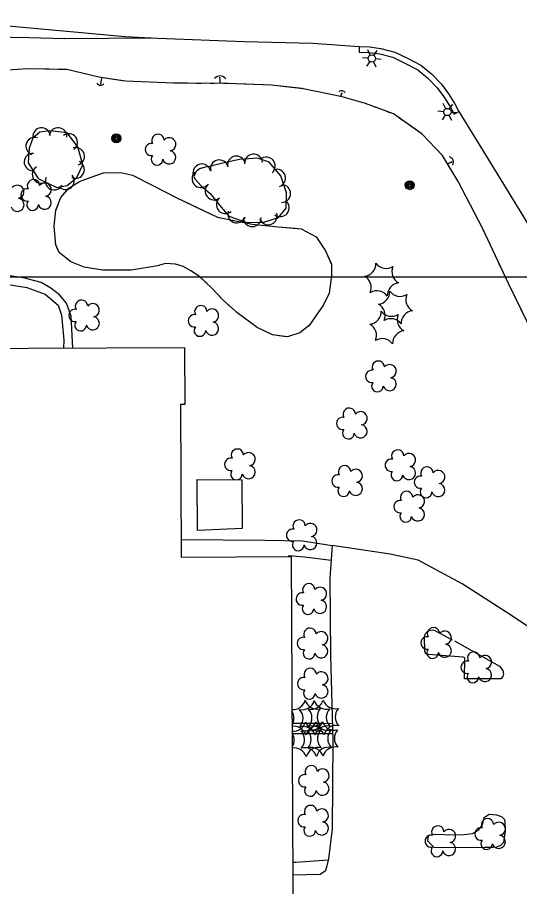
# Model space of a CAD drawing. Extents: x 353423 to 364002, y 127000 to 201942.
# Drawn here: x 362135.2 to 362360.9, y 147726 to 148116.6 of the extents above; entities that cross this region are included whole.
import ezdxf

# ---------------------------------------------------------------- set-up
doc = ezdxf.new("R2010")
doc.units = 0
for name, color, linetype in [('E_DTM_SlopeBottom', 7, 'Continuous'), ('E_DTM_SlopeTop', 7, 'Continuous'), ('E_FEN_Generic', 7, 'Continuous'), ('E_LAND_BrushLine', 7, 'Continuous'), ('E_LAND_TreeLine', 7, 'Continuous'), ('E_MISCPROP', 7, 'Continuous'), ('E_STRUCT_WingWall', 7, 'Continuous'), ('E_WTR_FlowLine', 7, 'Continuous')]:
    doc.layers.add(name, color=color, linetype=linetype)

msp = doc.modelspace()

# ---------------------------------------------------------------- linework, layer by layer
at = {"layer": 'E_DTM_SlopeBottom'}
for centre, radius, start, end in [((362226.28, 148087.13), 3.21, 34.8591, 141.0987), ((362172.64, 148088.12), 1.97, 211.484, 317.7235), ((362280.96, 148081.95), 1.72, 27.119, 133.3585), ((362328.68, 148051.52), 2.49, 330.877, 77.1165)]:
    msp.add_arc(centre, radius, start, end, dxfattribs=at)
at = {"layer": 'E_DTM_SlopeTop'}
for points in [[(361682.88, 148099.05), (361712.14, 148102.58), (361742.28, 148105.71), (361777.69, 148109.25), (361809.54, 148112.48), (361829.93, 148114.79), (361883.39, 148114.96), (361928.98, 148115.32), (361984.6, 148115.61), (362032.82, 148115.83), (362090.83, 148116.64), (362099.73, 148115.67), (362162.38, 148109.94), (362183.51, 148108.02), (362198.36, 148107.3), (362237.03, 148105.86), (362268.01, 148105.01), (362288.77, 148103.49)], [(361734.28, 148104.88), (361787.23, 148105.2), (361840.19, 148106.16), (361893.57, 148106.35), (361930.64, 148106.23), (361986.47, 148106.58), (362030.24, 148107.44), (362100.24, 148108.29), (362140.47, 148107.61), (362156.41, 148107.08), (362196.06, 148107.41)], [(362288.77, 148103.49), (362288.73, 148100.99), (362293.15, 148100.92), (362298.01, 148100.24), (362303.89, 148098.7), (362309.64, 148095.97), (362315.15, 148093.01), (362319.54, 148089.43), (362323.89, 148084.94), (362326.86, 148080.92), (362329.66, 148076.53), (362331.42, 148073.17), (362333.64, 148074.33)], [(362288.77, 148103.49), (362293.35, 148103.42), (362298.5, 148102.7), (362304.75, 148101.06), (362310.77, 148098.2), (362316.54, 148095.1), (362321.24, 148091.27), (362325.81, 148086.56), (362328.92, 148082.33), (362331.83, 148077.79), (362333.64, 148074.33)], [(362333.64, 148074.33), (362346.81, 148052.99), (362362.68, 148027.02), (362379.17, 147999.47), (362391.87, 147978.01), (362400.53, 147961.2), (362414.01, 147933.19), (362427.67, 147903.39), (362441.45, 147873.89), (362458.68, 147836.3), (362473.27, 147804.2), (362491.88, 147763.56), (362508.65, 147726.43), (362514.51, 147713.51)]]:
    msp.add_lwpolyline(points, dxfattribs=at)
at = {"layer": 'E_FEN_Generic'}
for points in [[(362149.74, 148065.59), (362145.29, 148065.09), (362142.07, 148062.41), (362140.43, 148057.93), (362140.1, 148051.29), (362144.56, 148044.18), (362152.86, 148040.21), (362157.56, 148041.1), (362161.92, 148044.73), (362164.64, 148050.31), (362162.29, 148058.5), (362157.58, 148064.82), (362149.74, 148065.59)], [(362221.53, 148049.58), (362219.6, 148049.27), (362217.03, 148048.66), (362215.46, 148047.41), (362214.47, 148045.17), (362214.94, 148044.07), (362217.76, 148040.9), (362221.79, 148037.43), (362225.99, 148032.32), (362230.23, 148027.29), (362238.24, 148024.52), (362245.86, 148024.59), (362252.5, 148026.74), (362255.9, 148030.91), (362256.05, 148037.84), (362253.51, 148045.51), (362248.38, 148051.53), (362243.05, 148053.42), (362235, 148052.76), (362228.64, 148051.43), (362221.53, 148049.58)]]:
    msp.add_lwpolyline(points, dxfattribs=at)
for centre, radius, start, end in [((362146.06, 148063.11), 3.93, 6.3973, 186.382), ((362153.45, 148063.16), 3.93, 354.3897, 174.3744), ((362142.93, 148058.76), 3.93, 69.8522, 249.8369), ((362158.27, 148060.45), 3.93, 306.7641, 126.7488), ((362198.35, 148061.39), 2.78, 2.305, 210.078), ((362203.42, 148059.62), 2.97, 279.3341, 140.568), ((362195.42, 148057.27), 2.78, 78.982, 279.993), ((362142.18, 148051.62), 3.93, 87.1874, 267.1721), ((362161.39, 148054.19), 3.93, 285.9882, 105.9728), ((362203.4, 148053.76), 2.97, 196.9849, 79.9582), ((362241.3, 148051.18), 4, 4.6641, 184.6488), ((362161.37, 148048.3), 3.93, 244.0613, 64.046), ((362197.95, 148052.91), 2.61, 141.6901, 359.6227), ((362218.09, 148046.76), 4, 13.2482, 193.2329), ((362225.92, 148048.56), 4, 14.5449, 194.5296), ((362233.62, 148050.33), 4, 11.9022, 191.8869), ((362247.06, 148049.86), 4, 310.4691, 130.4538), ((362145.8, 148046.09), 3.93, 122.1202, 302.1048), ((362217.66, 148044.16), 4, 131.6882, 311.6729), ((362251.68, 148044.38), 4, 288.2947, 108.2793), ((362142.41, 148041.01), 2.78, 2.305, 210.078), ((362151.68, 148043.05), 3.93, 154.3925, 334.3772), ((362156.85, 148043.19), 3.93, 219.7252, 39.7099), ((362135.2, 148038.28), 2.97, 279.3341, 140.568), ((362139.47, 148036.88), 2.78, 78.982, 279.993), ((362147.48, 148039.23), 2.97, 279.3341, 140.568), ((362223.53, 148038.62), 4, 129.3866, 309.3713), ((362253.95, 148037.47), 4, 268.7763, 88.761), ((362135.19, 148032.42), 2.97, 196.9849, 79.9582), ((362147.46, 148033.37), 2.97, 196.9849, 79.9582), ((362228.6, 148032.47), 4, 130.2149, 310.1995), ((362142.01, 148032.52), 2.61, 141.6901, 359.6227), ((362253.34, 148031.08), 4, 230.8606, 50.8453), ((362233.74, 148028.29), 4, 160.8734, 340.858), ((362247.96, 148027.47), 4, 197.9236, 17.9083), ((362240.73, 148026.63), 4, 180.5338, 0.5185), ((362290.6, 148005.99), 5.72, 276.1217, 1.8867), ((362300.94, 148009.55), 5.72, 216.1217, 301.8867), ((362309.2, 148002.38), 5.72, 156.1218, 241.8867), ((362288.51, 147995.25), 5.72, 336.1217, 61.8867), ((362307.12, 147991.64), 5.72, 96.1218, 181.8867), ((362296.77, 147988.07), 5.72, 36.1218, 121.8867), ((362296.81, 147993.45), 5.72, 276.1217, 1.8867), ((362307.16, 147997.01), 5.72, 216.1217, 301.8867), ((362163.99, 147986.84), 2.78, 2.305, 210.078), ((362315.42, 147989.83), 5.72, 156.1218, 241.8867), ((362161.05, 147982.71), 2.78, 78.982, 279.993), ((362169.06, 147985.06), 2.97, 279.3341, 140.568), ((362217.61, 147984.42), 2.78, 2.305, 210.078), ((362222.68, 147982.64), 2.97, 279.3341, 140.568), ((362292.99, 147984.47), 5.72, 276.1217, 1.8867), ((362294.72, 147982.71), 5.72, 336.1217, 61.8867), ((362303.34, 147988.03), 5.72, 216.1217, 301.8867), ((362313.33, 147979.09), 5.72, 96.1218, 181.8867), ((362169.04, 147979.21), 2.97, 196.9849, 79.9582), ((362214.68, 147980.29), 2.78, 78.982, 279.993), ((362302.98, 147975.53), 5.72, 36.1218, 121.8867), ((362311.6, 147980.85), 5.72, 156.1218, 241.8867), ((362163.58, 147978.35), 2.61, 141.6901, 359.6227), ((362217.21, 147975.93), 2.61, 141.6901, 359.6227), ((362222.66, 147976.78), 2.97, 196.9849, 79.9582), ((362290.9, 147973.73), 5.72, 336.1217, 61.8867), ((362309.51, 147970.11), 5.72, 96.1218, 181.8867), ((362299.16, 147966.55), 5.72, 36.1218, 121.8867), ((362297.4, 147959.45), 2.78, 2.305, 210.078), ((362294.46, 147955.32), 2.78, 78.982, 279.993), ((362302.47, 147957.67), 2.97, 279.3341, 140.568), ((362302.45, 147951.82), 2.97, 196.9849, 79.9582), ((362297, 147950.96), 2.61, 141.6901, 359.6227), ((362284.34, 147938.3), 2.78, 2.305, 210.078), ((362289.41, 147936.52), 2.97, 279.3341, 140.568), ((362281.4, 147934.17), 2.78, 78.982, 279.993), ((362289.39, 147930.67), 2.97, 196.9849, 79.9582), ((362283.93, 147929.82), 2.61, 141.6901, 359.6227), ((362234.05, 147919.91), 2.78, 2.305, 210.078), ((362306.11, 147919.5), 2.78, 2.305, 210.078), ((362231.11, 147915.78), 2.78, 78.982, 279.993), ((362239.12, 147918.13), 2.97, 279.3341, 140.568), ((362303.18, 147915.38), 2.78, 78.982, 279.993), ((362311.18, 147917.72), 2.97, 279.3341, 140.568), ((362239.1, 147912.28), 2.97, 196.9849, 79.9582), ((362282.21, 147912.43), 2.78, 2.305, 210.078), ((362311.16, 147911.87), 2.97, 196.9849, 79.9582), ((362319.24, 147911.91), 2.78, 2.305, 210.078), ((362233.65, 147911.42), 2.61, 141.6901, 359.6227), ((362279.28, 147908.3), 2.78, 78.982, 279.993), ((362287.28, 147910.65), 2.97, 279.3341, 140.568), ((362305.71, 147911.02), 2.61, 141.6901, 359.6227), ((362316.3, 147907.79), 2.78, 78.982, 279.993), ((362324.31, 147910.14), 2.97, 279.3341, 140.568), ((362287.26, 147904.8), 2.97, 196.9849, 79.9582), ((362324.29, 147904.28), 2.97, 196.9849, 79.9582), ((362281.81, 147903.94), 2.61, 141.6901, 359.6227), ((362310.12, 147900.92), 2.78, 2.305, 210.078), ((362318.84, 147903.43), 2.61, 141.6901, 359.6227), ((362307.18, 147896.79), 2.78, 78.982, 279.993), ((362315.19, 147899.14), 2.97, 279.3341, 140.568), ((362315.17, 147893.29), 2.97, 196.9849, 79.9582), ((362261.78, 147888.09), 2.78, 2.305, 210.078), ((362309.71, 147892.43), 2.61, 141.6901, 359.6227), ((362258.85, 147883.96), 2.78, 78.982, 279.993), ((362266.85, 147886.31), 2.97, 279.3341, 140.568), ((362266.83, 147880.45), 2.97, 196.9849, 79.9582), ((362261.38, 147879.6), 2.61, 141.6901, 359.6227), ((362266.15, 147859.41), 2.78, 2.305, 210.078), ((362271.22, 147857.63), 2.97, 279.3341, 140.568), ((362263.21, 147855.28), 2.78, 78.982, 279.993), ((362265.75, 147850.92), 2.61, 141.6901, 359.6227), ((362271.2, 147851.77), 2.97, 196.9849, 79.9582), ((362266.66, 147839.45), 2.78, 2.305, 210.078), ((362271.73, 147837.68), 2.97, 279.3341, 140.568), ((362322.18, 147839.67), 2.78, 2.305, 210.078), ((362327.25, 147837.89), 2.97, 279.3341, 140.568), ((362263.73, 147835.33), 2.78, 78.982, 279.993), ((362319.24, 147835.55), 2.78, 78.982, 279.993), ((362266.26, 147830.97), 2.61, 141.6901, 359.6227), ((362271.72, 147831.82), 2.97, 196.9849, 79.9582), ((362321.77, 147831.19), 2.61, 141.6901, 359.6227), ((362327.23, 147832.04), 2.97, 196.9849, 79.9582), ((362340.25, 147828.75), 2.78, 2.305, 210.078), ((362345.32, 147826.98), 2.97, 279.3341, 140.568), ((362337.31, 147824.63), 2.78, 78.982, 279.993), ((362266.77, 147821.37), 2.78, 2.305, 210.078), ((362271.84, 147819.6), 2.97, 279.3341, 140.568), ((362339.85, 147820.27), 2.61, 141.6901, 359.6227), ((362345.3, 147821.12), 2.97, 196.9849, 79.9582), ((362263.83, 147817.25), 2.78, 78.982, 279.993), ((362271.82, 147813.74), 2.97, 196.9849, 79.9582), ((362266.37, 147812.89), 2.61, 141.6901, 359.6227), ((362259.03, 147811.32), 5.72, 265.3148, 344.1), ((362263.11, 147811.25), 5.72, 258.3351, 344.1), ((362269.97, 147811.56), 5.72, 198.3351, 284.1), ((362267.12, 147811.46), 5.72, 258.3351, 344.1), ((362274.05, 147811.48), 5.72, 198.3351, 284.1), ((362278.06, 147811.7), 5.72, 198.3351, 284.1), ((362253.77, 147801.73), 5.72, 327.6035, 32.9359), ((362257.84, 147801.66), 5.72, 318.3351, 44.1), ((362261.86, 147801.87), 5.72, 318.3351, 44.1), ((362275.64, 147802.2), 5.72, 138.3351, 224.1), ((362279.72, 147802.13), 5.72, 138.3351, 224.1), ((362283.73, 147802.34), 5.72, 138.3351, 224.1), ((362259.44, 147792.37), 5.72, 18.3351, 98.3881), ((362259.14, 147801.58), 5.72, 264.7201, 344.1), ((362263.51, 147792.3), 5.72, 18.3351, 104.1), ((362263.76, 147801.72), 5.72, 258.3351, 344.1), ((362270.08, 147801.82), 5.72, 198.3351, 284.1), ((362270.37, 147792.61), 5.72, 78.3351, 164.1), ((362266.73, 147801.78), 5.72, 258.3351, 344.1), ((362267.53, 147792.51), 5.72, 18.3351, 104.1), ((362274.45, 147792.54), 5.72, 78.3351, 164.1), ((362274.7, 147801.95), 5.72, 198.3351, 284.1), ((362277.67, 147802.02), 5.72, 198.3351, 284.1), ((362278.46, 147792.75), 5.72, 78.3351, 164.1), ((362253.87, 147791.99), 5.72, 326.5223, 34.0171), ((362258.49, 147792.13), 5.72, 318.3351, 44.1), ((362261.46, 147792.19), 5.72, 318.3351, 44.1), ((362275.75, 147792.46), 5.72, 138.3351, 224.1), ((362280.37, 147792.59), 5.72, 138.3351, 224.1), ((362283.34, 147792.66), 5.72, 138.3351, 224.1), ((362259.54, 147782.64), 5.72, 18.3351, 98.9867), ((362264.16, 147782.77), 5.72, 18.3351, 104.1), ((362270.48, 147782.87), 5.72, 78.3351, 164.1), ((362267.13, 147782.83), 5.72, 18.3351, 104.1), ((362275.1, 147783), 5.72, 78.3351, 164.1), ((362278.07, 147783.07), 5.72, 78.3351, 164.1), ((362267.21, 147777.72), 2.78, 2.305, 210.078), ((362272.28, 147775.95), 2.97, 279.3341, 140.568), ((362264.28, 147773.6), 2.78, 78.982, 279.993), ((362266.81, 147769.24), 2.61, 141.6901, 359.6227), ((362272.26, 147770.09), 2.97, 196.9849, 79.9582), ((362266.94, 147759.79), 2.78, 2.305, 210.078), ((362264.01, 147755.67), 2.78, 78.982, 279.993), ((362272.01, 147758.02), 2.97, 279.3341, 140.568), ((362271.99, 147752.16), 2.97, 196.9849, 79.9582), ((362346.45, 147753.81), 2.78, 2.305, 210.078), ((362351.52, 147752.03), 2.97, 279.3341, 140.568), ((362266.54, 147751.31), 2.61, 141.6901, 359.6227), ((362324.1, 147750.59), 2.78, 2.305, 210.078), ((362329.17, 147748.81), 2.97, 279.3341, 140.568), ((362343.51, 147749.68), 2.78, 78.982, 279.993), ((362321.16, 147746.46), 2.78, 78.982, 279.993), ((362346.04, 147745.33), 2.61, 141.6901, 359.6227), ((362351.5, 147746.18), 2.97, 196.9849, 79.9582), ((362323.7, 147742.1), 2.61, 141.6901, 359.6227), ((362329.15, 147742.95), 2.97, 196.9849, 79.9582)]:
    msp.add_arc(centre, radius, start, end, dxfattribs=at)
at = {"layer": 'E_LAND_BrushLine'}
for p, q in [((362293.73, 148099.65), (362292.64, 148102)), ((362295.43, 148099.56), (362296.9, 148101.73)), ((362292.83, 148098.33), (362290.24, 148098.52)), ((362296.1, 148098.09), (362298.61, 148097.9)), ((362293.52, 148096.8), (362292.06, 148094.68)), ((362295.15, 148096.68), (362296.3, 148094.45)), ((362326.78, 148074.27), (362324.19, 148074.46)), ((362327.68, 148075.59), (362326.59, 148077.95)), ((362329.38, 148075.51), (362330.84, 148077.67)), ((362327.47, 148072.75), (362326.01, 148070.62)), ((362329.1, 148072.63), (362330.24, 148070.39)), ((362330.05, 148074.03), (362332.56, 148073.85))]:
    msp.add_line(p, q, dxfattribs=at)
for centre, radius in [((362294.46, 148098.19), 1.64), ((362328.41, 148074.13), 1.64), ((362179.68, 148062.26), 2.02), ((362179.68, 148062.27), 1.52), ((362179.68, 148062.23), 1.01), ((362179.68, 148062.24), 0.502), ((362311.51, 148041.24), 2.02), ((362311.51, 148041.25), 1.52), ((362311.52, 148041.21), 1.01), ((362311.52, 148041.22), 0.502)]:
    msp.add_circle(centre, radius, dxfattribs=at)
at = {"layer": 'E_LAND_TreeLine'}
for p in [(358000, 148000), (359000, 148000), (361500, 148000)]:
    msp.add_line(p, (363000, 148000), dxfattribs=at)
at = {"layer": 'E_MISCPROP'}
for points in [[(362160.08, 147968.05), (362159.41, 147982.38), (362157.28, 147988.23), (362154.05, 147991.94), (362150.21, 147994.92), (362145.85, 147997.49), (362137.93, 147999.61), (362128.68, 148000.92), (362121.11, 148000.85), (362115.52, 147999.28), (362109.6, 147996.55), (362105.15, 147993.32), (362101.61, 147989), (362097.78, 147982.27), (362096.32, 147977.55), (362094.66, 147971.2), (362090.72, 147961.64), (362087.32, 147956.19), (362082.57, 147951.3), (362077.39, 147948.54), (362071.16, 147947.96), (362068.02, 147948.86)], [(362073.89, 147873.91), (362072.88, 147922.12), (362073.1, 147943.65), (362080.69, 147946.1), (362085.39, 147949.29), (362089.92, 147953.84), (362094.82, 147960.81), (362097.66, 147967.27), (362099.52, 147974.42), (362103.15, 147984.17), (362108.63, 147990.64), (362115.07, 147995.14), (362121.4, 147996.79), (362130.23, 147996.79), (362139.43, 147995.31), (362147.74, 147992.31), (362153.55, 147987.37), (362155.02, 147982.81), (362156.04, 147971.62), (362155.97, 147968.03)], [(362236.1, 147908.8), (362236.17, 147886.9), (362216.14, 147886.03), (362216.04, 147909.01)], [(362216.04, 147909.01), (362236.1, 147908.8)], [(362208.77, 147882), (362246.34, 147881.78), (362263.3, 147881.38), (362276.62, 147879.39)], [(362396.08, 147706.95), (362396.11, 147724.55), (362396.04, 147798.18), (362391.64, 147802.05), (362379.01, 147811.73), (362377.67, 147830.34), (362376.12, 147834.47), (362373.6, 147836.91), (362357.67, 147847.63), (362335.12, 147862.15), (362315.33, 147872.73), (362302.73, 147875.47), (362276.62, 147879.39), (362275.55, 147864.61), (362275.88, 147830.08), (362276.92, 147791.58), (362276.61, 147752.08), (362274.94, 147738.5), (362274.31, 147735.41), (362273.72, 147733.1), (362271.25, 147731.52), (362258.92, 147731.18)], [(362276.13, 147872.6), (362264.28, 147874.08), (362257.17, 147874.67), (362256.93, 147874.37)], [(362331.6, 147836.5), (362351.78, 147825.04), (362353.35, 147823.13), (362353.57, 147821.73), (362353.34, 147820.44), (362352.4, 147819.39), (362336.09, 147819.45), (362336.2, 147828.92), (362335.54, 147829.21), (362319.89, 147830.35), (362318.91, 147830.56), (362318.31, 147831.59), (362318.17, 147838.27), (362318.53, 147839.84), (362319.86, 147841.1), (362321.82, 147841.41), (362322.81, 147841.06), (362330.57, 147836.89)], [(362258.6, 147799.42), (362272.73, 147799.42), (362276.71, 147799.39)], [(362276.83, 147794.77), (362258.62, 147794.68)], [(362345.25, 147743.61), (362325.45, 147743.45), (362322.47, 147743.64), (362319.71, 147746.48), (362319.89, 147749.05), (362322.66, 147749.59), (362331.75, 147749.32), (362335.97, 147749.46), (362339.73, 147749.92), (362342.47, 147751.36), (362344.17, 147753.74), (362344.99, 147757.14), (362347.15, 147758.61), (362350.51, 147758.26), (362352.75, 147757.57), (362354.14, 147756.24), (362354.27, 147755.19), (362354.38, 147751.18)], [(362354.38, 147751.18), (362353.64, 147745.85), (362352.29, 147744.45), (362350.44, 147743.75), (362348.94, 147743.6), (362345.25, 147743.61)], [(362274.84, 147737.97), (362260.38, 147736.95), (362258.89, 147736.93)]]:
    msp.add_lwpolyline(points, dxfattribs=at)
at = {"layer": 'E_STRUCT_WingWall'}
for points in [[(362377.65, 147952.52), (362355.9, 147996.99), (362344.19, 148021.87), (362333.22, 148042.94), (362326.24, 148054.64), (362316.91, 148064.3), (362304.23, 148073.23), (362291.67, 148077.95), (362281.19, 148080.98), (362263.66, 148084.6), (362249.36, 148086.24), (362229.31, 148086.88), (362205.36, 148087.08), (362183.7, 148087.94), (362171.81, 148089.73), (362157.35, 148093.17), (362139.55, 148093.51), (362121.9, 148092.37)], [(362137.36, 148093.37), (362135.34, 148093.24)], [(362143.43, 148093.44), (362141.41, 148093.48)], [(362149.49, 148093.32), (362147.47, 148093.36)], [(362182.36, 148088.14), (362171.81, 148089.73), (362157.35, 148093.17), (362153.54, 148093.24)], [(362172.96, 148089.55), (362172.51, 148086.64)], [(362172.67, 148087.7), (362172.51, 148086.64)], [(362172.71, 148087.92), (362172.7, 148087.84)], [(362172.74, 148088.14), (362172.73, 148088.06)], [(362172.77, 148088.35), (362172.76, 148088.28)], [(362172.96, 148089.55), (362172.8, 148088.5)], [(362211.66, 148087.03), (362205.36, 148087.08), (362183.7, 148087.94), (362182.36, 148088.14)], [(362217.73, 148086.98), (362215.71, 148086.99)], [(362223.8, 148086.93), (362221.78, 148086.95)], [(362226.44, 148086.91), (362226.23, 148089.72)], [(362226.31, 148088.7), (362226.23, 148089.72)], [(362226.32, 148088.49), (362226.32, 148088.56)], [(362226.34, 148088.28), (362226.33, 148088.35)], [(362226.35, 148088.07), (362226.35, 148088.14)], [(362226.44, 148086.91), (362226.36, 148087.93)], [(362229.87, 148086.87), (362229.31, 148086.88), (362227.85, 148086.9)], [(362263.16, 148084.66), (362249.36, 148086.24), (362233.92, 148086.74)], [(362291.7, 148077.94), (362291.67, 148077.95), (362281.19, 148080.98), (362263.66, 148084.6), (362263.16, 148084.66)], [(362280.56, 148081.11), (362281.09, 148082.95)], [(362280.82, 148082.01), (362280.83, 148082.05)], [(362280.86, 148082.14), (362280.87, 148082.19)], [(362280.9, 148082.28), (362281.09, 148082.95)], [(362280.56, 148081.11), (362280.75, 148081.78)], [(362280.78, 148081.87), (362280.79, 148081.92)], [(362297.38, 148075.8), (362295.48, 148076.52)], [(362303.06, 148073.67), (362301.16, 148074.38)], [(362308.17, 148070.45), (362306.51, 148071.62)], [(362330.99, 148046.68), (362326.24, 148054.64), (362316.91, 148064.3), (362311.48, 148068.12)], [(362328.53, 148050.8), (362330.52, 148051.89)], [(362328.53, 148050.8), (362329.25, 148051.2)], [(362329.35, 148051.25), (362329.4, 148051.28)], [(362329.5, 148051.33), (362329.55, 148051.36)], [(362329.65, 148051.41), (362329.7, 148051.44)], [(362329.79, 148051.49), (362330.52, 148051.89)], [(362199.11, 148005.18), (362186.29, 148003.09), (362173.47, 148002.98), (362165.25, 148004.34), (362159.23, 148006.78), (362153.89, 148010.97), (362152.47, 148014.39), (362151.69, 148022.88), (362152.49, 148029.94), (362154.66, 148035.72), (362158.25, 148039.9), (362163.09, 148042.85), (362168.34, 148044.78), (362173.91, 148046.78), (362181.58, 148047.01), (362186.98, 148045.68), (362196.11, 148041.08)], [(362156.6, 148037.98), (362158.25, 148039.9), (362163.09, 148042.85), (362168.34, 148044.78), (362173.91, 148046.78), (362181.58, 148047.01), (362186.98, 148045.68), (362196.11, 148041.08)], [(362344.71, 148020.75), (362344.19, 148021.87), (362333.22, 148042.94), (362330.99, 148046.68)], [(362196.11, 148041.08), (362206.77, 148035.51), (362225.14, 148026.83), (362240.76, 148023.7), (362252.38, 148022.59), (362262.68, 148021.63), (362269.42, 148017.98), (362273.6, 148011.73), (362276.41, 148005.54), (362276.35, 148000.62), (362275.34, 147992.71), (362272.82, 147987.46), (362266.38, 147978.13), (362262.16, 147974.85), (362256.63, 147973.07), (362249.81, 147973.96), (362242.94, 147977.22), (362234.33, 147983.52), (362227.74, 147989.42), (362222.58, 147995.02), (362217.05, 148000.23), (362213.1, 148002.75), (362209.61, 148004.67), (362206.19, 148005.74), (362201.7, 148006.12), (362198.61, 148005.1)], [(362196.11, 148041.08), (362206.77, 148035.51), (362218.04, 148030.18)], [(362152.57, 148030.15), (362153.61, 148032.94)], [(362221.1, 148028.74), (362222.62, 148028.02)], [(362151.84, 148021.28), (362151.69, 148022.88), (362151.85, 148024.25)], [(362225.72, 148026.71), (362227.38, 148026.38)], [(362230.69, 148025.71), (362232.35, 148025.38)], [(362235.66, 148024.72), (362240.76, 148023.7), (362252.38, 148022.59), (362259.97, 148021.89)], [(362259.97, 148021.89), (362262.68, 148021.63), (362269.42, 148017.98), (362273.6, 148011.73), (362276.32, 148005.73)], [(362347.3, 148015.26), (362346.44, 148017.09)], [(362153.24, 148012.54), (362152.47, 148014.39), (362152.38, 148015.36)], [(362199.11, 148005.18), (362186.29, 148003.09), (362173.47, 148002.98), (362165.25, 148004.34), (362159.23, 148006.78), (362157.24, 148008.34)], [(362349.88, 148009.77), (362349.02, 148011.6)], [(362220.31, 147997.16), (362217.05, 148000.23), (362213.1, 148002.75), (362209.61, 148004.67), (362206.19, 148005.74), (362201.7, 148006.12), (362198.61, 148005.1)], [(362352.47, 148004.27), (362351.61, 148006.11)], [(362276.37, 148002.38), (362276.35, 148000.69)], [(362367.03, 147974.23), (362355.9, 147996.99), (362354.19, 148000.61)], [(362275.93, 147997.33), (362275.72, 147995.66)], [(362223.9, 147993.58), (362222.75, 147994.83)], [(362275.17, 147992.34), (362274.43, 147990.82)], [(362227.33, 147989.86), (362226.19, 147991.1)], [(362231.07, 147986.44), (362229.81, 147987.57)], [(362272.97, 147987.78), (362272.82, 147987.46), (362266.38, 147978.13), (362262.16, 147974.85), (362256.63, 147973.07), (362254.99, 147973.28)], [(362254.99, 147973.28), (362249.81, 147973.96), (362242.94, 147977.22), (362234.33, 147983.52), (362233.59, 147984.19)]]:
    msp.add_lwpolyline(points, dxfattribs=at)
at = {"layer": 'E_WTR_FlowLine'}
msp.add_lwpolyline([(362058.8, 147688.26), (362057.93, 147873.84), (362107.85, 147874.07), (362107.53, 147941.97), (362104.9, 147941.96), (362104.78, 147967.79), (362210.24, 147968.29), (362210.36, 147942.64), (362208.49, 147942.63), (362208.81, 147874.14), (362258.24, 147874.37), (362259.07, 147699.36)], dxfattribs=at)

doc.saveas('drawing.dxf')
